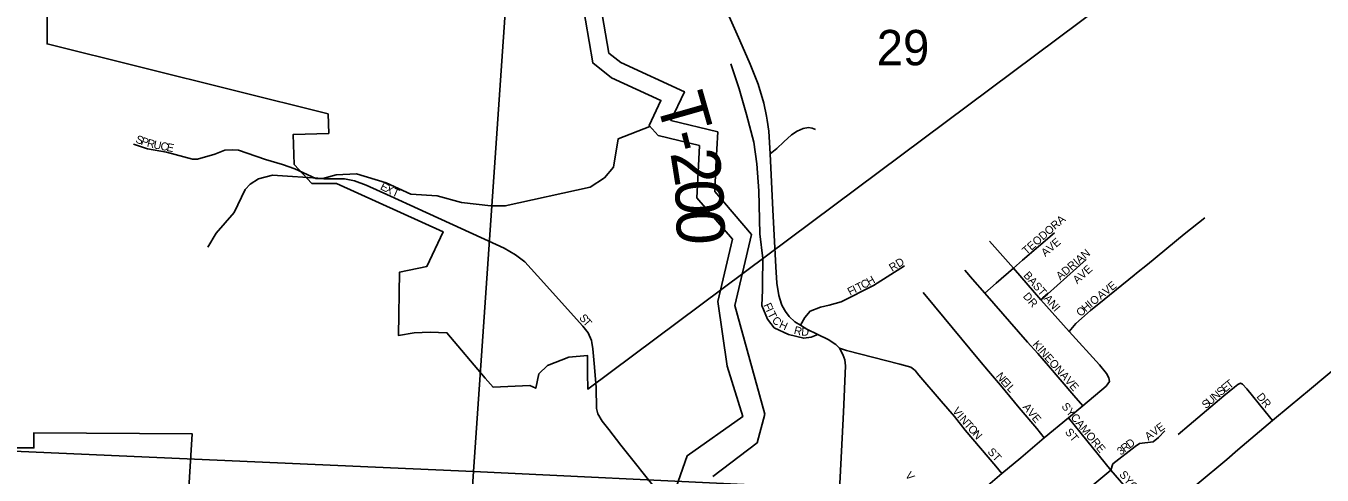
# Model space of a CAD drawing. Extents: x 1878108 to 2183446, y 146837 to 508383.
# Drawn here: x 2048929 to 2057027, y 297603 to 300413 of the extents above; entities that cross this region are included whole.
import ezdxf

# ---------------------------------------------------------------- set-up
doc = ezdxf.new("R2010")
doc.units = 0
for name, color, linetype in [('GM_X_City_Street', 7, 'Continuous'), ('GM_X_City_Street_Text', 7, 'Continuous'), ('GM_X_Corporation', 7, 'Continuous'), ('GM_X_Minor_River', 7, 'Continuous'), ('GM_X_Section', 7, 'Continuous'), ('GM_X_Section_Text', 7, 'Continuous'), ('GM_X_State_Route', 7, 'Continuous'), ('GM_X_Township_Road', 7, 'Continuous'), ('GM_X_Township_Road_Text', 7, 'Continuous'), ('GM_X_Township_Subdivision', 7, 'Continuous'), ('GM_X_Township_Subdivision_Text', 7, 'Continuous')]:
    doc.layers.add(name, color=color, linetype=linetype)

msp = doc.modelspace()

# ---------------------------------------------------------------- linework, layer by layer
at = {"layer": 'GM_X_City_Street'}
for points in [[(2055680.5, 298239.6), (2055636.2, 298293.2), (2055446.4, 298501), (2055488.1, 298552), (2055523.1, 298582.3), (2055579.1, 298632.4), (2055665.3, 298701.2), (2055852.5, 298853.3), (2055866.8, 298865.2), (2055936.1, 298919.4), (2056165.5, 299109.3), (2056294.9, 299213)], [(2054920.4, 298742), (2054990.3, 298803.8), (2055099.9, 298897.1), (2055155.9, 298947.2), (2055355.2, 299118.6)], [(2055446.4, 298501), (2055269, 298700.1), (2055099.9, 298897.1), (2054948.3, 299067.3)], [(2053767.9, 298540.5), (2053795.1, 298589), (2053828.2, 298628), (2053893.3, 298654), (2053946.5, 298667.1), (2054022.3, 298687.2), (2054223.4, 298788.9), (2054417.4, 298911.9)], [(2055269, 298700.1), (2055310.9, 298735), (2055492.8, 298897.1), (2055553.4, 298950.7)], [(2055532.4, 298036.7), (2055475.3, 298102), (2055317.9, 298287.4), (2055250.3, 298364.3), (2055186.2, 298435.4), (2054920.4, 298742), (2054843.4, 298828.3), (2054794.5, 298885.4)], [(2053876.8, 298481.7), (2053835.5, 298465.9), (2053788.8, 298459.6), (2053692.9, 298481.8), (2053604.2, 298525.2), (2053561.3, 298578.7), (2053526.6, 298664), (2053530.4, 298760.4), (2053530.8, 298802.5)], [(2055291.1, 297837.3), (2055244.5, 297895.6), (2055134.9, 298023.9), (2055018.3, 298164.9), (2054942.5, 298253.5), (2054886.6, 298320), (2054604.4, 298659.3), (2054534.5, 298745.5)], [(2053698.6, 296499), (2053564.5, 296671.5), (2053100.4, 297236.5), (2052885.3, 297490.1), (2052646.5, 297791.2), (2052570.8, 297889.1), (2052529.3, 297939.6), (2052502.6, 297985.5), (2052493.7, 298019.7), (2052490.7, 298151.7), (2052480.4, 298279.2), (2052470, 298392), (2052464.3, 298433.1)], [(2055977.1, 297320.5), (2056062, 297393.1), (2056431.4, 297701.5), (2056499.5, 297760.5), (2056717.8, 297943.8), (2056827.9, 298035.9), (2056949, 298137), (2057266.4, 298404.3), (2057329.5, 298434.3)], [(2054473.1, 298266.6), (2054456.4, 298279.2), (2054388.7, 298297.9), (2054056.5, 298383), (2054011, 298396.9)], [(2055026.4, 297613.6), (2054989.2, 297660.1), (2054796.8, 297885.1), (2054729.2, 297969.1), (2054646.4, 298065.8), (2054507.7, 298229.1), (2054484.3, 298258.2), (2054473.1, 298266.6)], [(2053121.5, 296005.8), (2053168.1, 296047.8), (2053350, 296206.3), (2053572.7, 296391.7), (2053698.6, 296499), (2054283.4, 296986.3), (2054652.5, 297300.2), (2054865.6, 297474.8), (2055026.4, 297613.6), (2055144.2, 297710.3), (2055291.1, 297837.3), (2055443.2, 297960.8), (2055532.4, 298036.7), (2055677, 298159.1), (2055698, 298189.4), (2055694.5, 298211.6), (2055680.5, 298239.6)], [(2056520.5, 298176), (2056516.4, 298177.8), (2056501.2, 298170.8), (2056479.1, 298153.3), (2056412.6, 298099.7), (2056195.8, 297916.6), (2056126.8, 297856.7)], [(2056717.8, 297943.8), (2056671.5, 298000.6), (2056556, 298142.8), (2056530.4, 298171.9), (2056520.5, 298176)], [(2055707.3, 297634.5), (2055443.2, 297960.8)], [(2055707.3, 297634.5), (2055720.1, 297673), (2055860, 297782.6), (2055886.8, 297801.2), (2055970.8, 297811.7), (2056004.6, 297838.5), (2056045.4, 297879.3)], [(2050467.9, 293254), (2051038.9, 293734), (2051621.8, 294220.6), (2051875.9, 294431.9), (2052210.3, 294713.5), (2052796.2, 295203.7), (2053379.1, 295688.7), (2053963.2, 296174.9), (2054547.3, 296666.1), (2055131.4, 297155.4), (2055707.3, 297634.5)], [(2055707.3, 297634.5), (2055707.3, 297634.5), (2055977.1, 297320.5)]]:
    msp.add_lwpolyline(points, dxfattribs=at)
at = {"layer": 'GM_X_Corporation'}
for points in [[(2049060.7, 300742.9), (2049060.7, 300300.3), (2050816.9, 299862.4), (2050821.1, 299740.5), (2050597.3, 299732.7), (2050603.8, 299546.8), (2050715.6, 299426.9), (2050869.6, 299426.9), (2051535.1, 299125.4), (2051433.7, 298907.9), (2051262.5, 298871.5), (2051255.6, 298476.6), (2051354.4, 298492.3), (2051454.2, 298497.5), (2051559.2, 298493.9), (2051798.3, 298208.9), (2051847.5, 298152.3), (2052077.2, 298164.4), (2052114, 298146.4), (2052133.1, 298236.4), (2052187.1, 298288.5), (2052320.5, 298341.6), (2052437.8, 298351.1), (2052438.1, 298240.2), (2052438.4, 298141.1), (2055657.4, 300543.5)], [(2048723.5, 296682.3), (2049892.6, 296642.2), (2049967, 297862.4), (2048978.2, 297868.1), (2048978.2, 297773.1), (2048650.2, 297773.1)]]:
    msp.add_lwpolyline(points, dxfattribs=at)
at = {"layer": 'GM_X_Minor_River'}
for points in [[(2049624.4, 303299.6), (2049580.9, 303013.3), (2050079.4, 302753.2), (2050329.8, 302759.5), (2050789.8, 302537.1), (2050782.1, 302354.7), (2050732.9, 302288.1), (2051108.4, 302087.1), (2051512.4, 301539.6), (2051456.3, 301082.2), (2051962, 300732), (2052400.9, 300583.7), (2052470.3, 300181.5), (2052587.8, 300088.4), (2052896.3, 299946.9), (2052822.2, 299789.9), (2052879.2, 299726.3), (2053136.6, 299664.5), (2053130.2, 299538.2), (2053120.8, 299337.7), (2053342.7, 299079.2), (2053250.6, 298688.9)], [(2053357.7, 298663.7), (2053462.6, 299108.4), (2053232.7, 299376.2), (2053240.1, 299532.8), (2053251, 299750.1), (2052958.3, 299820.4), (2053043.3, 300000.5), (2052645.7, 300182.8), (2052571.6, 300241.6), (2052498.2, 300666.9), (2052011.9, 300831.3), (2051573.6, 301134.8), (2051626.9, 301569.7), (2051182.1, 302172.3), (2050891.1, 302328.2), (2050902.7, 302604.7), (2050353.7, 302870.1), (2050105, 302863.9), (2049701.4, 303074.4), (2049624.4, 303299.6)], [(2052827.2, 299784.4), (2052628.3, 299705.4), (2052600.2, 299528.7), (2052544.1, 299462.5), (2052454, 299404.1), (2051923.6, 299287.1), (2051833.6, 299287), (2051649.4, 299308.9), (2051497.3, 299348.9), (2051333.2, 299360.7), (2051179.1, 299430.8), (2050995, 299486.8), (2050866.9, 299480.6), (2050782.9, 299458.5), (2050468.6, 299478.2), (2050382.6, 299456), (2050330.5, 299421.8), (2050298.5, 299389.7), (2050230.4, 299245.1), (2050118.2, 299116.5), (2050064.2, 299028.1)], [(2053250.6, 298688.9), (2053309, 298285.3), (2053407.4, 297969.6), (2053059.9, 297724), (2052974.9, 297480.8)], [(2053219.9, 297595.2), (2053497.7, 297806.1), (2053545.5, 297984.9), (2053357.7, 298663.7)]]:
    msp.add_lwpolyline(points, dxfattribs=at)
at = {"layer": 'GM_X_Section'}
for points in [[(2046608.5, 303278.4), (2052098.8, 303033.5), (2051725.6, 297626.8), (2046305.3, 297866)], [(2057671.2, 302762.9), (2057670.5, 302747.5), (2057409.6, 297482.6), (2057317.7, 297440.2), (2057229.7, 297429.9), (2057149.7, 297419.7), (2057045.8, 297401.3), (2056985.8, 297385.1), (2056929.8, 297374.9), (2051725.6, 297626.8), (2052098.8, 303033.5)], [(2046305.3, 297866), (2051725.6, 297626.8), (2051406.4, 292766.4), (2051368.5, 292736.3), (2051314.6, 292690.1), (2051262.8, 292641.9), (2051200.9, 292591.7), (2051101.2, 292499.3), (2050981.6, 292386.8), (2050889.9, 292300.5), (2050854, 292266.4), (2050820.1, 292230.3), (2045974, 292455.4)]]:
    msp.add_lwpolyline(points, close=True, dxfattribs=at)
msp.add_lwpolyline([(2051406.4, 292766.4), (2051725.6, 297626.8), (2056929.8, 297374.9)], dxfattribs=at)
at = {"layer": 'GM_X_State_Route'}
for points in [[(2053559.2, 299823.6), (2053555.5, 299848.9), (2053538.4, 299929.3), (2053502.9, 300048.8), (2053454.4, 300173), (2053388.2, 300322.1), (2053288.8, 300546.8)], [(2053654.3, 298661.7), (2053648.4, 298671.8), (2053631.9, 298727.4), (2053621.2, 298803.1), (2053614.1, 298906), (2053595.2, 299262.1), (2053578.6, 299613.5), (2053569.2, 299754.2), (2053559.2, 299823.6)], [(2054089.7, 297214.1), (2054079.3, 297226.3), (2054051.2, 297259.8), (2054028.2, 297292.4), (2054009.2, 297383.5), (2054008.1, 297433.2), (2054016.3, 297590.5), (2054036.5, 297997.5), (2054049.5, 298287.3), (2054044.7, 298325.2), (2054032.9, 298357.1), (2054011, 298396.9), (2053989.1, 298421), (2053940.6, 298450.6), (2053876.8, 298481.7), (2053807, 298515.6), (2053767.9, 298540.5), (2053732.4, 298561.8), (2053698.1, 298596.1), (2053674.5, 298626.8), (2053654.3, 298661.7)]]:
    msp.add_lwpolyline(points, dxfattribs=at)
at = {"layer": 'GM_X_Township_Road'}
for points in [[(2053530.8, 298802.5), (2053532.3, 298958.1), (2053515, 299111.3), (2053508.7, 299381.3), (2053495.7, 299550.9), (2053475.5, 299685.9), (2053429.7, 299859.4), (2053383.9, 300018.5), (2053331.8, 300175.2)], [(2053664.8, 299687.3), (2053712.3, 299731.8), (2053746.6, 299754.2), (2053784.5, 299770.8), (2053817.6, 299776.7), (2053841.3, 299773.2), (2053861.4, 299763.7)], [(2053578.6, 299613.5), (2053620, 299645.4), (2053664.8, 299687.3)]]:
    msp.add_lwpolyline(points, dxfattribs=at)
at = {"layer": 'GM_X_Township_Subdivision'}
for points in [[(2050310.8, 299616.4), (2050256.9, 299634.9), (2050221.3, 299637.9), (2050172.4, 299634.9), (2050108.6, 299611.2), (2050000.3, 299578.6), (2049969.4, 299579.4), (2049805.9, 299622.6), (2049688.8, 299643.8), (2049599.9, 299673.5)], [(2051380.1, 299267.7), (2051206.2, 299347.2), (2051054.9, 299416.9), (2050982.3, 299443.6), (2050918.5, 299457), (2050790.9, 299457), (2050739, 299458.4), (2050608.5, 299519.3), (2050531.3, 299546), (2050424.6, 299577.1), (2050310.8, 299616.4)], [(2052464.3, 298433.1), (2052462.6, 298445.4), (2052441.8, 298492.8), (2052407.7, 298534.4), (2052125.9, 298850.3), (2052045.8, 298937.8), (2051987.9, 298980.8), (2051916.7, 299022.4), (2051380.1, 299267.7)]]:
    msp.add_lwpolyline(points, dxfattribs=at)

# ---------------------------------------------------------------- texts
at = {"layer": 'GM_X_City_Street_Text'}
for s, rotation, p in [('TEODORA', 41.26824, (2055179.7, 298978.6)), ('AVE', 40.81172, (2055297.6, 298966.4)), ('ADRIAN', 40.48533, (2055390.9, 298820.2)), ('RD', 32.01275, (2054340.6, 298873.9)), ('AVE', 42.13732, (2055497, 298796.1)), ('C', 26.78228, (2054159.9, 298766.5)), ('H', 29.6825, (2054197.6, 298785.6)), ('BASTIANI', 311.26825, (2055157.8, 298850.2)), ('F', 26.78499, (2054077.4, 298724.8)), ('I', 26.81964, (2054108.8, 298740.7)), ('T', 26.78499, (2054128.4, 298750.6)), ('DR', 310.60387, (2055154.9, 298719.9)), ('A', 38.65717, (2055645.1, 298698.9)), ('V', 38.64956, (2055679.5, 298726.4)), ('E', 38.65127, (2055713.8, 298753.9)), ('F', 293.82654, (2053535.9, 298667)), ('H', 41.02557, (2055550.6, 298620.8)), ('I', 38.96024, (2055583.4, 298649.4)), ('O', 38.69735, (2055600.5, 298663.1)), ('I', 293.81142, (2053550.1, 298634.8)), ('T', 297.28504, (2053560.4, 298611.7)), ('C', 313.42553, (2053585.4, 298567.9)), ('O', 42.43392, (2055518.3, 298591.3)), ('H', 336.14304, (2053630.2, 298526.8)), ('R', 345.59267, (2053723.3, 298487.8)), ('D', 356.41869, (2053771.6, 298476.4)), ('KINEON', 311.18399, (2055215.1, 298418.8)), ('N', 309.38015, (2054986.4, 298220.7)), ('E', 311.08189, (2055015.4, 298185.5)), ('I', 312.62879, (2055039.5, 298157.8)), ('AVE', 310.81173, (2055386.6, 298225.3)), ('E', 39.15482, (2056421, 298118.5)), ('T', 39.11639, (2056448.3, 298140.8)), ('L', 312.67216, (2055054.4, 298141.6)), ('U', 41.17776, (2056328.2, 298038.2)), ('N', 41.17975, (2056361.3, 298067.2)), ('S', 40.1064, (2056394.3, 298096)), ('DR', 308.66337, (2056614.5, 298093)), ('V', 307.25015, (2054714.2, 298004.3)), ('AVE', 309.29266, (2055153.6, 298027.1)), ('SYCAMORE', 309.70889, (2055395.6, 298031.6)), ('S', 41.17307, (2056301.7, 298015.1)), ('I', 310.89108, (2054743.1, 297966.6)), ('N', 311.28913, (2054757.7, 297949.7)), ('T', 311.53892, (2054786.9, 297916.4)), ('AVE', 36.02619, (2055941.6, 297817.6)), ('O', 311.53552, (2054810.2, 297890.1)), ('N', 311.53552, (2054839.4, 297857.2)), ('ST', 309.79841, (2055417.5, 297871)), ('ST', 312.50221, (2054933.3, 297745.9)), ('3', 38.05025, (2055769.7, 297724.9)), ('R', 38.07475, (2055793.9, 297743.9)), ('D', 36.40657, (2055824.8, 297768.1)), ('V', 308.24683, (2054418.9, 297600.2)), ('SYCAMORE ST', 310.40884, (2055756.3, 297604.9))]:
    msp.add_text(s, height=50, rotation=rotation, dxfattribs=at).set_placement(p)
at = {"layer": 'GM_X_Section_Text'}
msp.add_text('29', height=221, rotation=0.00001, dxfattribs=at).set_placement((2054244.3, 300166.5))
at = {"layer": 'GM_X_Township_Road_Text'}
for s, rotation, p in [('T', 285.91479, (2052864, 299945.1)), ('-', 284.42812, (2052925, 299731.3)), ('2', 279.04054, (2052954.1, 299619.3)), ('0', 272.62904, (2052982.3, 299445.6)), ('0', 271.6238, (2052990.7, 299262.4))]:
    msp.add_text(s, height=300, rotation=rotation, dxfattribs=at).set_placement(p)
at = {"layer": 'GM_X_Township_Subdivision_Text'}
for s, rotation, p in [('S', 339.9492, (2049610.1, 299684.4)), ('P', 340.0134, (2049643.2, 299672.3)), ('R', 345.33047, (2049681.1, 299658.8)), ('U', 348.61132, (2049722.4, 299648)), ('C', 348.69701, (2049765.7, 299639.3)), ('E', 348.66863, (2049804.5, 299631.6)), ('E', 332.22492, (2051138, 299393.5)), ('X', 332.7869, (2051169.6, 299376.8)), ('T', 336.33058, (2051211.7, 299355.3)), ('S', 309.01831, (2052381.8, 298585.8)), ('T', 311.30612, (2052405.3, 298556.8))]:
    msp.add_text(s, height=50, rotation=rotation, dxfattribs=at).set_placement(p)

doc.saveas('drawing.dxf')
